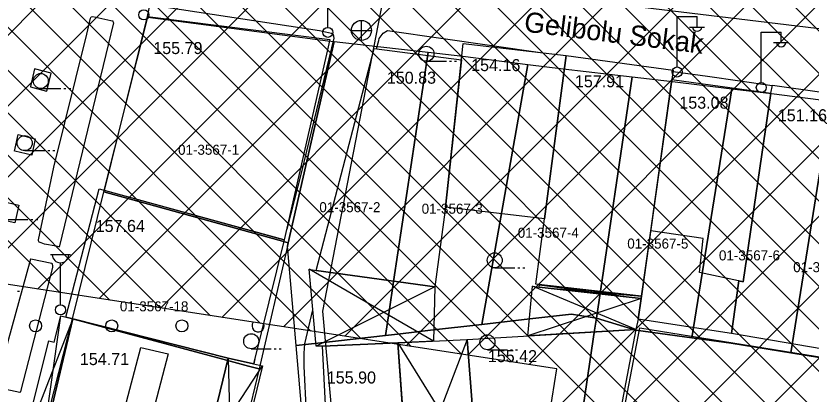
# Model space of a CAD drawing. Extents: x 419101 to 420177, y 4451541 to 4452254.
# Drawn here: x 419722.2 to 419801.6, y 4451958.7 to 4451996.4 of the extents above; entities that cross this region are included whole.
import ezdxf

# ---------------------------------------------------------------- set-up
doc = ezdxf.new("R2010")
doc.units = 0
for name, color, linetype in [('2_KADASTRO', 7, 'Continuous'), ('3_HALİHAZIR', 7, 'Continuous'), ('Level 2', 7, 'Continuous'), ('Level 46', 7, 'Continuous'), ('Level 57', 7, 'Continuous'), ('Level 60', 7, 'Continuous')]:
    doc.layers.add(name, color=color, linetype=linetype)

msp = doc.modelspace()

# ---------------------------------------------------------------- linework, layer by layer
at = {"layer": '2_KADASTRO'}
for points in [[(419731.01, 4451978.87), (419735.39, 4451996.25), (419753.35, 4451993.91), (419753.993, 4451993.826), (419749.387, 4451973.773), (419748.46, 4451974.03)], [(419749.315, 4451973.458), (419749.387, 4451973.773), (419753.993, 4451993.826), (419758.33, 4451993.34), (419763.347, 4451992.779), (419759.91, 4451969.916), (419759.46, 4451966.919), (419759.103, 4451964.546), (419752.639, 4451963.81), (419750.183, 4451963.53)], [(419759.103, 4451964.546), (419759.46, 4451966.919), (419759.91, 4451969.916), (419763.347, 4451992.779), (419766.83, 4451992.39), (419773.289, 4451991.555), (419770.692, 4451976.904), (419768.696, 4451965.639), (419763.594, 4451965.058), (419760.582, 4451964.715)], [(419768.696, 4451965.639), (419770.692, 4451976.904), (419773.289, 4451991.555), (419776.81, 4451991.1), (419783.7, 4451990.313), (419780.139, 4451966.256), (419777.647, 4451966.659), (419773.5, 4451966.186)], [(419780.139, 4451966.256), (419783.7, 4451990.313), (419787.75, 4451989.85), (419793.643, 4451989.139), (419789.667, 4451964.306), (419784.07, 4451965.07)], [(419789.667, 4451964.306), (419793.643, 4451989.139), (419797.61, 4451988.66), (419803.568, 4451987.906), (419799.55, 4451962.8), (419793.59, 4451963.77)], [(419799.55, 4451962.8), (419803.568, 4451987.906), (419807.96, 4451987.35), (419809.39, 4451987.16), (419813.486, 4451986.628), (419809.539, 4451961.949), (419809.418, 4451961.195), (419803.85, 4451962.1)], [(419727.87, 4451966.21), (419731.01, 4451978.87), (419748.46, 4451974.03), (419749.387, 4451973.773), (419749.315, 4451973.458), (419746.5, 4451961.2), (419745.43, 4451961.48), (419742.879, 4451962.167)], [(419750.183, 4451963.53), (419752.639, 4451963.81), (419759.103, 4451964.546), (419760.582, 4451964.715), (419763.594, 4451965.058), (419768.696, 4451965.639), (419773.5, 4451966.186), (419777.647, 4451966.659), (419780.139, 4451966.256), (419779.962, 4451965.066), (419778.527, 4451955.375), (419777.033, 4451945.281), (419753.99, 4451943.41), (419751.956, 4451943.242)], [(419724.69, 4451953.66), (419727.87, 4451966.21), (419742.879, 4451962.167), (419745.43, 4451961.48), (419746.5, 4451961.2), (419743.48, 4451948.66), (419739.69, 4451949.62)], [(419778.527, 4451955.375), (419779.962, 4451965.066), (419780.139, 4451966.256), (419784.07, 4451965.07), (419789.667, 4451964.306), (419793.59, 4451963.77), (419799.55, 4451962.8), (419803.85, 4451962.1), (419809.418, 4451961.195), (419813.02, 4451960.61), (419821.876, 4451959.282), (419820.643, 4451949.612), (419782.189, 4451954.874)]]:
    msp.add_lwpolyline(points, close=True, dxfattribs=at)
at = {"layer": '3_HALİHAZIR'}
for p, q in [((419753.336, 4451995.276), (419753.336, 4452000.276)), ((419756.712, 4451993.937), (419756.712, 4451995.937)), ((419788.192, 4451991.326), (419788.192, 4451996.326)), ((419788.192, 4451996.326), (419790.192, 4451996.326)), ((419790.192, 4451995.326), (419790.192, 4451996.326)), ((419789.432, 4451995.286), (419790.932, 4451995.286)), ((419755.692, 4451994.927), (419757.692, 4451994.927)), ((419796.586, 4451989.772), (419796.586, 4451994.772)), ((419796.586, 4451994.772), (419798.586, 4451994.772)), ((419798.586, 4451993.772), (419798.586, 4451994.772)), ((419797.826, 4451993.732), (419799.326, 4451993.732)), ((419763.184, 4451991.866), (419765.184, 4451991.866)), ((419765.484, 4451991.866), (419765.684, 4451991.866)), ((419765.984, 4451991.866), (419766.184, 4451991.866)), ((419724.698, 4451989.155), (419726.698, 4451989.155)), ((419726.998, 4451989.155), (419727.198, 4451989.155)), ((419727.498, 4451989.155), (419727.698, 4451989.155)), ((419723.096, 4451982.961), (419725.096, 4451982.961)), ((419725.396, 4451982.961), (419725.596, 4451982.961)), ((419725.896, 4451982.961), (419726.096, 4451982.961)), ((419721.399, 4451976.104), (419723.399, 4451976.104)), ((419723.699, 4451976.104), (419723.899, 4451976.104)), ((419724.199, 4451976.104), (419724.399, 4451976.104)), ((419725.672, 4451972.596), (419727.672, 4451972.596)), ((419726.672, 4451967.596), (419726.672, 4451971.789)), ((419769.998, 4451971.28), (419771.998, 4451971.28)), ((419772.298, 4451971.28), (419772.498, 4451971.28)), ((419772.798, 4451971.28), (419772.998, 4451971.28)), ((419763.885, 4451963.976), (419751.474, 4451971.154)), ((419774.475, 4451969.597), (419784.611, 4451968.241)), ((419722.384, 4451968.945), (419722.584, 4451968.945)), ((419764.03, 4451969.402), (419752.184, 4451963.486)), ((419784.085, 4451965.123), (419773.774, 4451969.456)), ((419774.437, 4451969.339), (419784.648, 4451968.468)), ((419784.611, 4451968.241), (419773.298, 4451964.498)), ((419724.891, 4451953.618), (419726.693, 4451966.498)), ((419727.904, 4451966.196), (419723.21, 4451954.246)), ((419767.242, 4451964.147), (419761.403, 4451948.878)), ((419760.318, 4451963.794), (419769.052, 4451949.798)), ((419745.697, 4451963.215), (419747.697, 4451963.215)), ((419747.997, 4451963.215), (419748.197, 4451963.215)), ((419748.497, 4451963.215), (419748.697, 4451963.215)), ((419769.268, 4451963.114), (419771.268, 4451963.114)), ((419771.568, 4451963.114), (419771.768, 4451963.114)), ((419772.068, 4451963.114), (419772.268, 4451963.114)), ((419743.406, 4451962.265), (419743.703, 4451949.002)), ((419739.162, 4451949.868), (419746.825, 4451961.509))]:
    msp.add_line(p, q, dxfattribs=at)
for points in [[(419832.406, 4451994.715), (419832.052, 4451992.827), (419831.939, 4451992.432), (419831.849, 4451992.213), (419831.628, 4451991.941), (419831.429, 4451991.826), (419831.241, 4451991.739), (419830.905, 4451991.699), (419828.591, 4451991.983), (419811.763, 4451993.973), (419759.663, 4452000.289), (419739.59, 4452003.547), (419739.4, 4452003.599), (419737.283, 4452003.955), (419737.171, 4452004.073), (419737.115, 4452004.151), (419737.043, 4452004.363), (419737.284, 4452005.093)], [(419735.366, 4451996.319), (419735.493, 4451996.958), (419735.579, 4451997.425), (419735.686, 4451997.509), (419752.51, 4451994.935)], [(419725.994, 4451981.306), (419729.289, 4451994.587), (419729.669, 4451996.178), (419729.745, 4451996.302), (419729.899, 4451996.347), (419731.706, 4451995.946), (419731.888, 4451995.886), (419731.904, 4451995.823), (419731.952, 4451995.713), (419726.524, 4451973.353), (419726.526, 4451973.386), (419726.511, 4451973.382), (419726.24, 4451973.442)], [(419752.51, 4451994.935), (419753.72, 4451994.686), (419753.87, 4451994.549), (419753.949, 4451994.173), (419750.705, 4451980.86), (419749.243, 4451975.126)], [(419758.207, 4451993.113), (419758.42, 4451993.949), (419758.453, 4451994.15), (419758.855, 4451994.677), (419759.31, 4451994.924), (419759.53, 4451994.91), (419774.795, 4451992.725)], [(419724.065, 4451991.125), (419723.677, 4451989.355), (419723.685, 4451989.326), (419725.26, 4451988.892), (419725.313, 4451988.918), (419725.346, 4451989.007), (419725.748, 4451990.672), (419725.734, 4451990.697), (419724.069, 4451991.12)], [(419787.791, 4451990.865), (419791.22, 4451990.374), (419797.69, 4451989.44)], [(419722.092, 4451982.914), (419722.461, 4451984.576), (419724.149, 4451984.128), (419723.801, 4451982.502), (419722.101, 4451982.899)], [(419726.24, 4451973.442), (419725.076, 4451973.644), (419724.731, 4451973.759), (419724.536, 4451973.853), (419724.489, 4451973.959), (419724.49, 4451974.086), (419725.994, 4451981.306)], [(419720.421, 4451976.112), (419720.82, 4451977.92), (419722.52, 4451977.542), (419722.099, 4451975.773), (419720.422, 4451976.126)], [(419725.917, 4451971.309), (419725.909, 4451971.461), (419725.875, 4451971.666), (419725.815, 4451971.702), (419723.698, 4451972.155), (419723.679, 4451972.151), (419723.669, 4451972.146), (419721.37, 4451963.818)], [(419721.37, 4451963.818), (419720.392, 4451959.725), (419720.384, 4451959.541), (419720.456, 4451959.339), (419720.54, 4451959.326), (419722.598, 4451958.904), (419722.722, 4451958.936), (419722.728, 4451958.959), (419725.917, 4451971.309)], [(419752.971, 4451911.732), (419751.779, 4451936.058), (419751.461, 4451952.059), (419750.971, 4451961.466), (419750.998, 4451962.777), (419751.036, 4451963.705), (419751.849, 4451967.106)], [(419746.044, 4451962.218), (419745.955, 4451961.702), (419745.954, 4451961.691)]]:
    msp.add_lwpolyline(points, dxfattribs=at)
for points in [[(419749.003, 4451974.073), (419731.044, 4451979.003), (419735.366, 4451996.319), (419753.555, 4451994.045)], [(419774.961, 4451976.182), (419765.083, 4451977.315), (419766.864, 4451993.655), (419777.13, 4451992.451)], [(419765.083, 4451977.315), (419764.03, 4451969.402), (419752.176, 4451971.009), (419757.971, 4451993.144), (419766.684, 4451992.008)], [(419774.088, 4451969.64), (419777.13, 4451992.451), (419787.809, 4451990.992), (419784.648, 4451968.468)], [(419794.791, 4451969.898), (419794.364, 4451969.988), (419793.618, 4451964.732), (419784.303, 4451966.15), (419784.611, 4451968.241), (419784.648, 4451968.468), (419785.561, 4451974.972), (419787.678, 4451990.054), (419797.556, 4451988.678)], [(419785.561, 4451974.972), (419787.678, 4451990.054), (419797.556, 4451988.678), (419794.791, 4451969.898), (419790.416, 4451970.815), (419790.786, 4451974.218)], [(419803.925, 4451962.966), (419793.618, 4451964.732), (419794.364, 4451969.988), (419794.791, 4451969.898), (419797.556, 4451988.678), (419797.699, 4451989.49), (419807.803, 4451988.046), (419805.505, 4451971.752)], [(419749.003, 4451974.073), (419745.914, 4451961.7), (419743.406, 4451962.265), (419727.904, 4451966.196), (419727.196, 4451966.372), (419730.537, 4451979.142)], [(419764.03, 4451969.402), (419763.885, 4451963.976), (419760.318, 4451963.794), (419752.796, 4451963.478), (419752.184, 4451963.486), (419751.474, 4451971.154), (419752.176, 4451971.009)], [(419774.437, 4451969.339), (419774.475, 4451969.597), (419784.648, 4451968.468), (419784.611, 4451968.241)], [(419774.437, 4451969.339), (419784.611, 4451968.241), (419784.303, 4451966.15), (419784.085, 4451965.123), (419773.298, 4451964.498), (419773.774, 4451969.456)], [(419727.904, 4451966.196), (419725.68, 4451956.838), (419724.891, 4451953.618), (419723.21, 4451954.246), (419724.011, 4451957.179), (419723.803, 4451957.263), (419725.517, 4451964.012), (419726.046, 4451963.872), (419726.693, 4451966.498)], [(419727.904, 4451966.196), (419743.406, 4451962.265), (419740.982, 4451952.283), (419739.892, 4451952.58), (419739.162, 4451949.868), (419738.528, 4451950.065), (419733.002, 4451951.473), (419730.249, 4451952.241), (419724.891, 4451953.618), (419725.68, 4451956.838)], [(419761.755, 4451944.038), (419761.403, 4451948.878), (419771.972, 4451950.149), (419773.156, 4451957.184), (419767.803, 4451956.819), (419767.242, 4451964.147), (419784.085, 4451965.123), (419780.342, 4451945.53)], [(419780.761, 4451945.888), (419784.475, 4451965.303), (419818.493, 4451959.824), (419815.289, 4451940.471)], [(419760.318, 4451963.794), (419767.242, 4451964.147), (419767.803, 4451956.819), (419768.325, 4451956.855), (419769.052, 4451949.798), (419761.403, 4451948.878)], [(419735.701, 4451956.241), (419732.967, 4451956.807), (419734.681, 4451963.345), (419737.412, 4451962.708)], [(419753.837, 4451943.402), (419752.796, 4451963.478), (419760.318, 4451963.794), (419761.755, 4451944.038)], [(419739.162, 4451949.868), (419739.892, 4451952.58), (419740.982, 4451952.283), (419743.406, 4451962.265), (419745.914, 4451961.7), (419746.825, 4451961.509), (419745.112, 4451954.39), (419746.815, 4451953.985), (419746.134, 4451951.162), (419744.221, 4451951.525), (419743.703, 4451949.002)]]:
    msp.add_lwpolyline(points, close=True, dxfattribs=at)
for centre, radius in [((419734.985, 4451996.495), 0.5), ((419756.697, 4451994.946), 1), ((419753.347, 4451994.752), 0.5), ((419763.184, 4451992.616), 0.75), ((419788.202, 4451990.802), 0.5), ((419724.698, 4451989.905), 0.75), ((419796.596, 4451989.248), 0.5), ((419723.096, 4451983.711), 0.75), ((419769.998, 4451972.03), 0.75), ((419726.672, 4451967.096), 0.5), ((419745.697, 4451963.965), 0.75), ((419769.268, 4451963.864), 0.75)]:
    msp.add_circle(centre, radius, dxfattribs=at)
for centre, radius, start, end in [((419790.192, 4451995.33), 0.474, 184.83843, 355.14641), ((419798.586, 4451993.776), 0.474, 184.83843, 355.14641), ((419726.672, 4451972.626), 0.837, 183.298, 356.90719)]:
    msp.add_arc(centre, radius, start, end, dxfattribs=at)
at = {"layer": 'Level 2'}
for p, q in [((419773.435, 4451961.639), (419868.937, 4452057.141)), ((419767.305, 4451962.579), (419861.153, 4452056.427)), ((419761.172, 4451963.518), (419853.045, 4452055.391)), ((419755.042, 4451964.458), (419844.487, 4452053.903)), ((419748.909, 4451965.397), (419835.797, 4452052.285)), ((419742.779, 4451966.337), (419827.295, 4452050.853)), ((419775.468, 4451956.6), (419870.07, 4452051.202)), ((419736.646, 4451967.276), (419818.883, 4452049.513)), ((419730.516, 4451968.216), (419810.474, 4452048.174)), ((419724.383, 4451969.155), (419801.908, 4452046.68)), ((419718.252, 4451970.094), (419793.331, 4452045.173)), ((419774.156, 4451948.218), (419871.202, 4452045.264)), ((419712.12, 4451971.034), (419783.857, 4452042.771)), ((419705.989, 4451971.973), (419774.126, 4452040.11)), ((419772.844, 4451939.834), (419872.335, 4452039.325)), ((419702.974, 4451976.028), (419764.395, 4452037.449)), ((419899.299, 4451897.939), (419760.778, 4452036.46)), ((419844.504, 4451948.492), (419757.447, 4452035.549)), ((419839.863, 4451948.889), (419754.115, 4452034.637)), ((419835.224, 4451949.286), (419750.87, 4452033.64)), ((419771.532, 4451931.452), (419873.467, 4452033.387)), ((419830.585, 4451949.683), (419747.766, 4452032.502)), ((419825.944, 4451950.08), (419744.66, 4452031.365)), ((419821.304, 4451950.477), (419741.554, 4452030.227)), ((419816.666, 4451950.873), (419738.449, 4452029.09)), ((419812.028, 4451951.27), (419735.344, 4452027.953)), ((419807.386, 4451951.667), (419732.238, 4452026.815)), ((419802.748, 4451952.063), (419729.133, 4452025.678)), ((419798.885, 4451951.684), (419726.029, 4452024.54)), ((419798.505, 4451947.82), (419722.922, 4452023.403)), ((419798.126, 4451943.957), (419719.817, 4452022.266)), ((419797.746, 4451940.095), (419716.713, 4452021.128)), ((419771.692, 4451961.906), (419713.607, 4452019.991)), ((419766.68, 4451962.674), (419710.501, 4452018.853)), ((419761.67, 4451963.442), (419706.863, 4452018.249)), ((419756.66, 4451964.21), (419703.121, 4452017.749)), ((419751.649, 4451964.977), (419699.966, 4452016.66)), ((419746.639, 4451965.745), (419700.698, 4452011.686)), ((419741.629, 4451966.513), (419701.429, 4452006.713)), ((419736.617, 4451967.281), (419702.258, 4452001.64)), ((419731.608, 4451968.048), (419702.38, 4451997.276)), ((419726.598, 4451968.816), (419702.502, 4451992.912))]:
    msp.add_line(p, q, dxfattribs=at)
at = {"layer": 'Level 46'}
for centre in [(419724.183, 4451965.495), (419731.783, 4451965.495), (419738.783, 4451965.495)]:
    msp.add_circle(centre, 0.6, dxfattribs=at)
msp.add_arc((419746.383, 4451965.495), 0.6, 142.83017, 19.74734, dxfattribs=at)
at = {"layer": 'Level 57'}
for p, q in [((419776.191, 4451961.217), (419703.075, 4451972.42)), ((419769.713, 4451919.832), (419776.191, 4451961.217))]:
    msp.add_line(p, q, dxfattribs=at)
at = {"layer": 'Level 60'}
msp.add_lwpolyline([(419704.295, 4452024.999), (419685.918, 4451924.728), (419757.765, 4451912.394), (419752.832, 4451966.973), (419758.999, 4451998.734), (419751.598, 4451999.351), (419749.131, 4452033.579), (419704.295, 4452024.999)], dxfattribs=at)

# ---------------------------------------------------------------- texts
at = {"layer": '2_KADASTRO'}
for s, p in [('01-3567-1', (419738.402, 4451982.551)), ('01-3567-2', (419752.498, 4451976.826)), ('01-3567-3', (419762.707, 4451976.674)), ('01-3567-4', (419772.294, 4451974.28)), ('01-3567-5', (419783.225, 4451973.201)), ('01-3567-6', (419792.37, 4451972.023)), ('01-3567-7', (419799.78, 4451970.849)), ('01-3567-18', (419732.594, 4451966.945))]:
    msp.add_text(s, height=1, dxfattribs=at).set_placement(p)
at = {"layer": '3_HALİHAZIR'}
msp.add_text('Gelibolu Sokak', height=2, rotation=352.86202, dxfattribs=at).set_placement((419772.852, 4451994.845))
for s, p in [('155.79', (419735.928, 4451992.589)), ('154.16', (419767.646, 4451990.889)), ('150.83', (419759.232, 4451989.633)), ('157.91', (419777.999, 4451989.276)), ('153.08', (419788.417, 4451987.144)), ('151.16', (419798.243, 4451985.888)), ('157.64', (419730.181, 4451974.855)), ('154.71', (419728.604, 4451961.589)), ('155.42', (419769.311, 4451961.881)), ('155.90', (419753.241, 4451959.752))]:
    msp.add_text(s, height=1.2, dxfattribs=at).set_placement(p)

doc.saveas('drawing.dxf')
